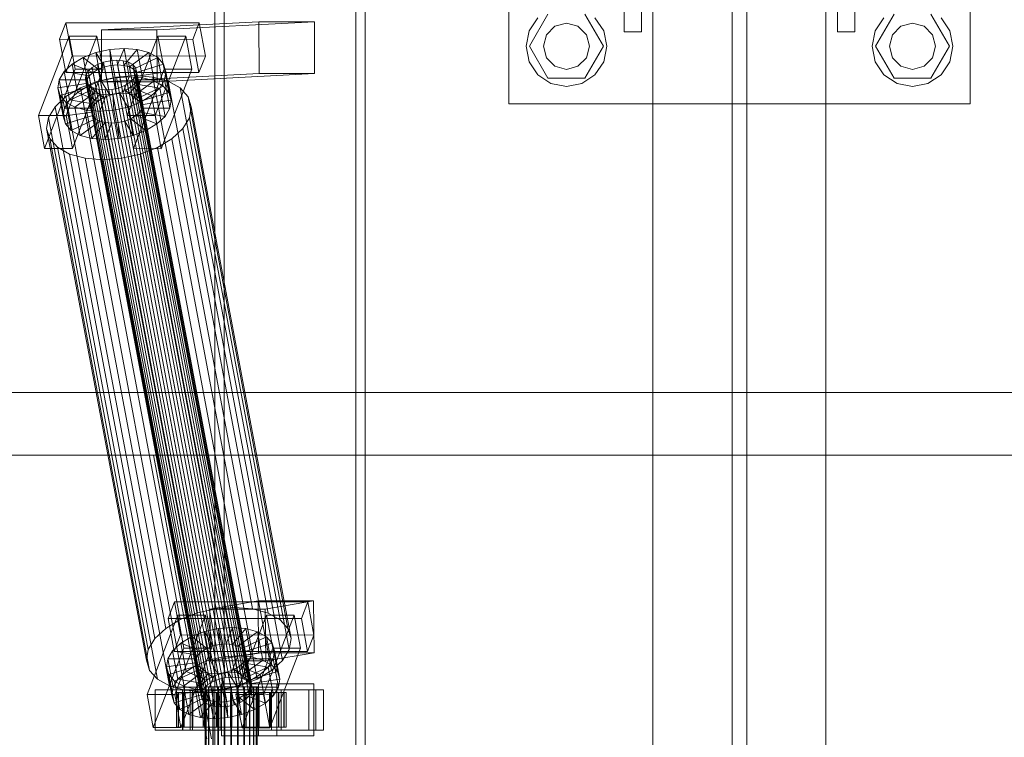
# Model space of a CAD drawing. Header units: millimetres. Extents: x -1970 to 61924, y -58230 to 6847.
# Tile 384 of 656: x 6576 to 6918, y -17870 to -17621. Entities that reach past the tile are written whole.
import ezdxf

# ---------------------------------------------------------------- set-up
doc = ezdxf.new("R2010")
doc.units = ezdxf.units.MM
doc.layers.add('superior_C01', color=7, linetype='Continuous', lineweight=0)

msp = doc.modelspace()

# ---------------------------------------------------------------- linework, layer by layer
at = {"layer": 'superior_C01'}
for p, q in [((6745.877, -17650), (6745.877, -17490)), ((6905.877, -17490), (6905.877, -17650)), ((6785.877, -17570), (6785.877, -17625)), ((6791.877, -17570), (6791.877, -17625)), ((6795.877, -17570), (6795.877, -18430)), ((6823.377, -17570), (6823.377, -18430)), ((6828.377, -18430), (6828.377, -17570)), ((6855.877, -18430), (6855.877, -17570)), ((6859.877, -17570), (6859.877, -17625)), ((6865.877, -17570), (6865.877, -17625)), ((6643.944, -17575), (6643.944, -18425)), ((6647.179, -18425), (6647.179, -17575)), ((6692.863, -18425), (6692.863, -17575)), ((6696.098, -17575), (6696.098, -18425)), ((6752.943, -17624.642), (6755.977, -17620.101)), ((6753.077, -17630), (6759.477, -17618.915)), ((6772.277, -17618.915), (6778.677, -17630)), ((6775.776, -17620.101), (6778.811, -17624.642)), ((6872.943, -17624.642), (6875.977, -17620.101)), ((6873.077, -17630), (6879.477, -17618.915)), ((6892.277, -17618.915), (6898.677, -17630)), ((6895.776, -17620.101), (6898.811, -17624.642)), ((6592.294, -17621.857), (6590.079, -17627.592)), ((6594.446, -17633.325), (6592.294, -17621.857)), ((6592.294, -17621.857), (6638.516, -17621.914)), ((6659.233, -17621.488), (6604.602, -17624.356)), ((6623.861, -17624.356), (6604.602, -17624.356)), ((6604.602, -17624.356), (6604.671, -17642.354)), ((6623.861, -17624.356), (6678.493, -17621.488)), ((6623.93, -17642.354), (6623.861, -17624.356)), ((6636.301, -17627.65), (6638.516, -17621.914)), ((6638.516, -17621.914), (6640.668, -17633.382)), ((6659.302, -17639.486), (6659.233, -17621.488)), ((6659.233, -17621.488), (6678.493, -17621.488)), ((6678.493, -17621.488), (6678.561, -17639.486)), ((6758.949, -17626), (6761.877, -17623.072)), ((6761.877, -17623.072), (6765.877, -17622)), ((6765.877, -17622), (6769.877, -17623.072)), ((6769.877, -17623.072), (6772.805, -17626)), ((6878.949, -17626), (6881.877, -17623.072)), ((6881.877, -17623.072), (6885.877, -17622)), ((6885.877, -17622), (6889.877, -17623.072)), ((6889.877, -17623.072), (6892.805, -17626)), ((6593.411, -17626.449), (6582.778, -17653.98)), ((6636.301, -17627.65), (6590.079, -17627.592)), ((6590.079, -17627.592), (6592.231, -17639.061)), ((6592.408, -17653.992), (6603.04, -17626.461)), ((6595.563, -17637.917), (6593.411, -17626.449)), ((6593.411, -17626.449), (6603.04, -17626.461)), ((6603.04, -17626.461), (6605.192, -17637.929)), ((6624.226, -17626.487), (6613.593, -17654.019)), ((6623.223, -17654.031), (6633.855, -17626.499)), ((6626.378, -17637.955), (6624.226, -17626.487)), ((6624.226, -17626.487), (6633.855, -17626.499)), ((6633.855, -17626.499), (6636.007, -17637.967)), ((6638.453, -17639.118), (6636.301, -17627.65)), ((6751.877, -17630), (6752.943, -17624.642)), ((6757.877, -17630), (6758.949, -17626)), ((6772.805, -17626), (6773.877, -17630)), ((6778.811, -17624.642), (6779.877, -17630)), ((6785.877, -17625), (6791.877, -17625)), ((6859.877, -17625), (6865.877, -17625)), ((6871.877, -17630), (6872.943, -17624.642)), ((6877.877, -17630), (6878.949, -17626)), ((6892.805, -17626), (6893.877, -17630)), ((6898.811, -17624.642), (6899.877, -17630)), ((6602.746, -17632.183), (6607.579, -17631.1)), ((6607.579, -17631.1), (6612.458, -17630.735)), ((6607.579, -17631.1), (6607.931, -17636.643)), ((6609.423, -17640.93), (6607.579, -17631.1)), ((6612.458, -17630.735), (6610.243, -17636.47)), ((6617.05, -17631.112), (6612.418, -17636.649)), ((6614.302, -17640.564), (6612.458, -17630.735)), ((6612.458, -17630.735), (6617.05, -17631.112)), ((6618.894, -17640.942), (6617.05, -17631.112)), ((6617.05, -17631.112), (6621.042, -17632.206)), ((6752.943, -17635.358), (6751.877, -17630)), ((6759.477, -17641.085), (6753.077, -17630)), ((6758.949, -17634), (6757.877, -17630)), ((6778.677, -17630), (6772.277, -17641.085)), ((6773.877, -17630), (6772.805, -17634)), ((6779.877, -17630), (6778.811, -17635.358)), ((6872.943, -17635.358), (6871.877, -17630)), ((6879.477, -17641.085), (6873.077, -17630)), ((6878.949, -17634), (6877.877, -17630)), ((6898.677, -17630), (6892.277, -17641.085)), ((6893.877, -17630), (6892.805, -17634)), ((6899.877, -17630), (6898.811, -17635.358)), ((6592.231, -17639.061), (6594.446, -17633.325)), ((6640.668, -17633.382), (6594.446, -17633.325)), ((6594.508, -17636.164), (6598.287, -17633.91)), ((6598.287, -17633.91), (6602.746, -17632.183)), ((6598.287, -17633.91), (6603.53, -17637.975)), ((6600.132, -17643.74), (6598.287, -17633.91)), ((6602.746, -17632.183), (6605.642, -17637.157)), ((6604.59, -17642.013), (6602.746, -17632.183)), ((6621.042, -17632.206), (6614.309, -17637.167)), ((6624.162, -17633.943), (6615.787, -17637.99)), ((6622.886, -17642.036), (6621.042, -17632.206)), ((6621.042, -17632.206), (6624.162, -17633.943)), ((6626.007, -17643.772), (6624.162, -17633.943)), ((6624.162, -17633.943), (6626.198, -17636.203)), ((6640.668, -17633.382), (6638.453, -17639.118)), ((6761.877, -17636.928), (6758.949, -17634)), ((6772.805, -17634), (6769.877, -17636.928)), ((6881.877, -17636.928), (6878.949, -17634)), ((6892.805, -17634), (6889.877, -17636.928)), ((6584.93, -17665.449), (6595.563, -17637.917)), ((6591.665, -17638.79), (6594.508, -17636.164)), ((6594.508, -17636.164), (6601.74, -17639.042)), ((6596.353, -17645.994), (6594.508, -17636.164)), ((6605.192, -17637.929), (6594.559, -17665.461)), ((6605.192, -17637.929), (6595.563, -17637.917)), ((6600.086, -17638.648), (6601.433, -17637.404)), ((6601.433, -17637.404), (6603.223, -17636.336)), ((6641.549, -17851.202), (6601.433, -17637.404)), ((6603.53, -17637.975), (6601.74, -17639.042)), ((6603.223, -17636.336), (6605.335, -17635.518)), ((6643.339, -17850.135), (6603.223, -17636.336)), ((6605.642, -17637.157), (6603.53, -17637.975)), ((6603.53, -17637.975), (6605.375, -17647.804)), ((6605.335, -17635.518), (6607.624, -17635.005)), ((6645.451, -17849.317), (6605.335, -17635.518)), ((6607.931, -17636.643), (6605.642, -17637.157)), ((6605.642, -17637.157), (6607.486, -17646.986)), ((6607.624, -17635.005), (6609.935, -17634.832)), ((6647.74, -17848.804), (6607.624, -17635.005)), ((6610.243, -17636.47), (6607.931, -17636.643)), ((6607.931, -17636.643), (6609.776, -17646.473)), ((6609.935, -17634.832), (6612.11, -17635.011)), ((6650.051, -17848.631), (6609.935, -17634.832)), ((6610.243, -17636.47), (6612.087, -17646.3)), ((6612.418, -17636.649), (6610.243, -17636.47)), ((6612.11, -17635.011), (6614.001, -17635.529)), ((6652.227, -17848.809), (6612.11, -17635.011)), ((6612.418, -17636.649), (6614.262, -17646.479)), ((6614.309, -17637.167), (6612.418, -17636.649)), ((6614.001, -17635.529), (6615.479, -17636.352)), ((6654.118, -17849.328), (6614.001, -17635.529)), ((6614.309, -17637.167), (6616.153, -17646.997)), ((6615.787, -17637.99), (6614.309, -17637.167)), ((6615.479, -17636.352), (6616.444, -17637.422)), ((6655.596, -17850.15), (6615.479, -17636.352)), ((6615.745, -17665.487), (6626.378, -17637.955)), ((6615.787, -17637.99), (6617.631, -17647.82)), ((6616.751, -17639.061), (6615.787, -17637.99)), ((6616.444, -17637.422), (6616.829, -17638.668)), ((6656.56, -17851.221), (6616.444, -17637.422)), ((6626.198, -17636.203), (6616.751, -17639.061)), ((6636.007, -17637.967), (6625.374, -17665.499)), ((6628.043, -17646.033), (6626.198, -17636.203)), ((6626.198, -17636.203), (6627.011, -17638.834)), ((6636.007, -17637.967), (6626.378, -17637.955)), ((6755.977, -17639.899), (6752.943, -17635.358)), ((6765.877, -17638), (6761.877, -17636.928)), ((6769.877, -17636.928), (6765.877, -17638)), ((6778.811, -17635.358), (6775.776, -17639.899)), ((6875.977, -17639.899), (6872.943, -17635.358)), ((6885.877, -17638), (6881.877, -17636.928)), ((6889.877, -17636.928), (6885.877, -17638)), ((6898.811, -17635.358), (6895.776, -17639.899)), ((6589.952, -17641.61), (6591.665, -17638.79)), ((6591.665, -17638.79), (6600.393, -17640.286)), ((6593.51, -17648.62), (6591.665, -17638.79)), ((6592.231, -17639.061), (6638.453, -17639.118)), ((6599.054, -17641.32), (6599.275, -17639.983)), ((6599.439, -17642.566), (6599.054, -17641.32)), ((6639.17, -17855.119), (6599.054, -17641.32)), ((6599.275, -17639.983), (6600.086, -17638.648)), ((6639.391, -17853.782), (6599.275, -17639.983)), ((6600.393, -17640.286), (6599.582, -17641.622)), ((6640.202, -17852.446), (6600.086, -17638.648)), ((6601.74, -17639.042), (6600.393, -17640.286)), ((6600.393, -17640.286), (6602.238, -17650.116)), ((6601.74, -17639.042), (6603.585, -17648.872)), ((6603.351, -17642.107), (6609.812, -17640.659)), ((6609.423, -17640.93), (6604.59, -17642.013)), ((6659.302, -17639.486), (6604.671, -17642.354)), ((6614.302, -17640.564), (6609.423, -17640.93)), ((6609.776, -17646.473), (6609.423, -17640.93)), ((6609.812, -17640.659), (6616.335, -17640.17)), ((6644.395, -17824.968), (6609.812, -17640.659)), ((6612.087, -17646.3), (6614.302, -17640.564)), ((6614.262, -17646.479), (6618.894, -17640.942)), ((6618.894, -17640.942), (6614.302, -17640.564)), ((6615.797, -17641.341), (6614.45, -17642.585)), ((6616.608, -17640.005), (6615.797, -17641.341)), ((6655.913, -17855.139), (6615.797, -17641.341)), ((6616.335, -17640.17), (6622.473, -17640.674)), ((6650.918, -17824.479), (6616.335, -17640.17)), ((6616.829, -17638.668), (6616.608, -17640.005)), ((6616.608, -17640.005), (6656.725, -17853.804)), ((6616.751, -17639.061), (6618.596, -17648.891)), ((6617.136, -17640.307), (6616.751, -17639.061)), ((6656.945, -17852.467), (6616.829, -17638.668)), ((6616.916, -17641.643), (6617.136, -17640.307)), ((6627.011, -17638.834), (6617.136, -17640.307)), ((6617.136, -17640.307), (6618.981, -17650.137)), ((6622.886, -17642.036), (6618.894, -17640.942)), ((6622.473, -17640.674), (6627.81, -17642.137)), ((6657.057, -17824.984), (6622.473, -17640.674)), ((6678.561, -17639.486), (6623.93, -17642.354)), ((6627.011, -17638.834), (6626.545, -17641.655)), ((6628.856, -17648.664), (6627.011, -17638.834)), ((6678.561, -17639.486), (6659.302, -17639.486)), ((6760.519, -17642.934), (6755.977, -17639.899)), ((6772.277, -17641.085), (6759.477, -17641.085)), ((6775.776, -17639.899), (6771.234, -17642.934)), ((6880.519, -17642.934), (6875.977, -17639.899)), ((6892.277, -17641.085), (6879.477, -17641.085)), ((6895.776, -17639.899), (6891.234, -17642.934)), ((6589.487, -17644.431), (6589.952, -17641.61)), ((6589.487, -17644.431), (6599.361, -17642.958)), ((6590.299, -17647.062), (6589.487, -17644.431)), ((6591.331, -17654.261), (6589.487, -17644.431)), ((6589.952, -17641.61), (6599.582, -17641.622)), ((6591.797, -17651.44), (6589.952, -17641.61)), ((6590.299, -17647.062), (6599.746, -17644.204)), ((6592.339, -17647.428), (6597.391, -17644.416)), ((6600.132, -17643.74), (6596.353, -17645.994)), ((6597.391, -17644.416), (6603.351, -17642.107)), ((6631.974, -17828.725), (6597.391, -17644.416)), ((6599.582, -17641.622), (6599.361, -17642.958)), ((6599.361, -17642.958), (6599.746, -17644.204)), ((6599.361, -17642.958), (6601.206, -17652.788)), ((6600.403, -17643.637), (6599.439, -17642.566)), ((6639.555, -17856.365), (6599.439, -17642.566)), ((6599.582, -17641.622), (6601.427, -17651.452)), ((6599.746, -17644.204), (6600.711, -17645.275)), ((6599.746, -17644.204), (6601.591, -17654.034)), ((6604.59, -17642.013), (6600.132, -17643.74)), ((6605.375, -17647.804), (6600.132, -17643.74)), ((6601.882, -17644.459), (6600.403, -17643.637)), ((6640.52, -17857.435), (6600.403, -17643.637)), ((6603.773, -17644.978), (6601.882, -17644.459)), ((6641.998, -17858.258), (6601.882, -17644.459)), ((6637.934, -17826.416), (6603.351, -17642.107)), ((6607.486, -17646.986), (6604.59, -17642.013)), ((6604.671, -17642.354), (6623.93, -17642.354)), ((6610.548, -17644.47), (6608.259, -17644.983)), ((6612.66, -17643.652), (6610.548, -17644.47)), ((6650.665, -17858.269), (6610.548, -17644.47)), ((6614.45, -17642.585), (6612.66, -17643.652)), ((6652.776, -17857.451), (6612.66, -17643.652)), ((6612.967, -17645.29), (6614.758, -17644.223)), ((6654.567, -17856.383), (6614.45, -17642.585)), ((6614.758, -17644.223), (6616.104, -17642.979)), ((6621.99, -17647.101), (6614.758, -17644.223)), ((6614.758, -17644.223), (6616.602, -17654.053)), ((6616.104, -17642.979), (6616.916, -17641.643)), ((6624.832, -17644.475), (6616.104, -17642.979)), ((6616.104, -17642.979), (6617.949, -17652.809)), ((6616.153, -17646.997), (6622.886, -17642.036)), ((6616.916, -17641.643), (6626.545, -17641.655)), ((6618.76, -17651.473), (6616.916, -17641.643)), ((6617.631, -17647.82), (6626.007, -17643.772)), ((6624.832, -17644.475), (6621.99, -17647.101)), ((6626.007, -17643.772), (6622.886, -17642.036)), ((6626.545, -17641.655), (6624.832, -17644.475)), ((6626.677, -17654.305), (6624.832, -17644.475)), ((6628.043, -17646.033), (6626.007, -17643.772)), ((6626.545, -17641.655), (6628.39, -17651.485)), ((6627.81, -17642.137), (6631.982, -17644.459)), ((6662.394, -17826.446), (6627.81, -17642.137)), ((6631.982, -17644.459), (6634.704, -17647.481)), ((6666.565, -17828.768), (6631.982, -17644.459)), ((6765.877, -17644), (6760.519, -17642.934)), ((6771.234, -17642.934), (6765.877, -17644)), ((6885.877, -17644), (6880.519, -17642.934)), ((6891.234, -17642.934), (6885.877, -17644)), ((6588.538, -17650.939), (6592.339, -17647.428)), ((6592.335, -17649.322), (6590.299, -17647.062)), ((6592.144, -17656.892), (6590.299, -17647.062)), ((6592.335, -17649.322), (6600.711, -17645.275)), ((6626.922, -17831.737), (6592.339, -17647.428)), ((6596.353, -17645.994), (6593.51, -17648.62)), ((6595.456, -17651.059), (6602.189, -17646.098)), ((6603.585, -17648.872), (6596.353, -17645.994)), ((6599.448, -17652.153), (6604.08, -17646.616)), ((6600.711, -17645.275), (6602.189, -17646.098)), ((6600.711, -17645.275), (6602.555, -17655.105)), ((6602.189, -17646.098), (6604.08, -17646.616)), ((6602.189, -17646.098), (6604.033, -17655.927)), ((6603.585, -17648.872), (6605.375, -17647.804)), ((6605.948, -17645.156), (6603.773, -17644.978)), ((6643.889, -17858.776), (6603.773, -17644.978)), ((6604.04, -17652.53), (6606.255, -17646.795)), ((6604.08, -17646.616), (6606.255, -17646.795)), ((6604.08, -17646.616), (6605.924, -17656.446)), ((6605.375, -17647.804), (6607.486, -17646.986)), ((6608.259, -17644.983), (6605.948, -17645.156)), ((6646.064, -17858.955), (6605.948, -17645.156)), ((6606.255, -17646.795), (6608.566, -17646.622)), ((6606.255, -17646.795), (6608.1, -17656.624)), ((6607.486, -17646.986), (6609.776, -17646.473)), ((6648.375, -17858.782), (6608.259, -17644.983)), ((6608.566, -17646.622), (6610.856, -17646.108)), ((6608.919, -17652.165), (6608.566, -17646.622)), ((6608.566, -17646.622), (6610.411, -17656.451)), ((6609.776, -17646.473), (6612.087, -17646.3)), ((6610.856, -17646.108), (6612.967, -17645.29)), ((6613.752, -17651.082), (6610.856, -17646.108)), ((6610.856, -17646.108), (6612.7, -17655.938)), ((6612.087, -17646.3), (6614.262, -17646.479)), ((6618.21, -17649.355), (6612.967, -17645.29)), ((6612.967, -17645.29), (6614.812, -17655.12)), ((6614.262, -17646.479), (6616.153, -17646.997)), ((6616.153, -17646.997), (6617.631, -17647.82)), ((6617.631, -17647.82), (6618.596, -17648.891)), ((6621.99, -17647.101), (6618.21, -17649.355)), ((6618.596, -17648.891), (6628.043, -17646.033)), ((6623.834, -17656.931), (6621.99, -17647.101)), ((6628.856, -17648.664), (6628.043, -17646.033)), ((6634.704, -17647.481), (6635.79, -17650.998)), ((6669.287, -17831.79), (6634.704, -17647.481)), ((6586.249, -17654.709), (6588.538, -17650.939)), ((6623.121, -17835.248), (6588.538, -17650.939)), ((6591.797, -17651.44), (6591.331, -17654.261)), ((6593.51, -17648.62), (6591.797, -17651.44)), ((6601.427, -17651.452), (6591.797, -17651.44)), ((6595.456, -17651.059), (6592.335, -17649.322)), ((6594.18, -17659.152), (6592.335, -17649.322)), ((6602.238, -17650.116), (6593.51, -17648.62)), ((6599.448, -17652.153), (6595.456, -17651.059)), ((6597.3, -17660.889), (6595.456, -17651.059)), ((6601.206, -17652.788), (6601.427, -17651.452)), ((6601.427, -17651.452), (6602.238, -17650.116)), ((6602.238, -17650.116), (6603.585, -17648.872)), ((6613.752, -17651.082), (6608.919, -17652.165)), ((6618.21, -17649.355), (6613.752, -17651.082)), ((6615.597, -17660.912), (6613.752, -17651.082)), ((6618.76, -17651.473), (6617.949, -17652.809)), ((6620.055, -17659.184), (6618.21, -17649.355)), ((6618.596, -17648.891), (6618.981, -17650.137)), ((6618.981, -17650.137), (6618.76, -17651.473)), ((6628.39, -17651.485), (6618.76, -17651.473)), ((6618.981, -17650.137), (6628.856, -17648.664)), ((6626.677, -17654.305), (6628.39, -17651.485)), ((6628.39, -17651.485), (6628.856, -17648.664)), ((6635.79, -17650.998), (6635.167, -17654.769)), ((6670.373, -17835.307), (6635.79, -17650.998)), ((6905.877, -17650), (6745.877, -17650)), ((6592.408, -17653.992), (6582.778, -17653.98)), ((6582.778, -17653.98), (6584.93, -17665.449)), ((6585.626, -17658.48), (6586.249, -17654.709)), ((6620.832, -17839.018), (6586.249, -17654.709)), ((6601.206, -17652.788), (6591.331, -17654.261)), ((6591.331, -17654.261), (6592.144, -17656.892)), ((6601.591, -17654.034), (6592.144, -17656.892)), ((6594.559, -17665.461), (6592.408, -17653.992)), ((6602.555, -17655.105), (6594.18, -17659.152)), ((6604.04, -17652.53), (6599.448, -17652.153)), ((6601.292, -17661.983), (6599.448, -17652.153)), ((6601.591, -17654.034), (6601.206, -17652.788)), ((6602.555, -17655.105), (6601.591, -17654.034)), ((6604.033, -17655.927), (6602.555, -17655.105)), ((6608.919, -17652.165), (6604.04, -17652.53)), ((6605.884, -17662.36), (6604.04, -17652.53)), ((6610.763, -17661.995), (6608.919, -17652.165)), ((6614.812, -17655.12), (6612.7, -17655.938)), ((6623.223, -17654.031), (6613.593, -17654.019)), ((6613.593, -17654.019), (6615.745, -17665.487)), ((6616.602, -17654.053), (6614.812, -17655.12)), ((6614.812, -17655.12), (6620.055, -17659.184)), ((6617.949, -17652.809), (6616.602, -17654.053)), ((6616.602, -17654.053), (6623.834, -17656.931)), ((6617.949, -17652.809), (6626.677, -17654.305)), ((6625.374, -17665.499), (6623.223, -17654.031)), ((6623.834, -17656.931), (6626.677, -17654.305)), ((6635.167, -17654.769), (6632.878, -17658.539)), ((6635.167, -17654.769), (6669.751, -17839.078)), ((6586.712, -17661.997), (6585.626, -17658.48)), ((6620.209, -17842.789), (6585.626, -17658.48)), ((6592.144, -17656.892), (6594.18, -17659.152)), ((6604.033, -17655.927), (6597.3, -17660.889)), ((6605.924, -17656.446), (6601.292, -17661.983)), ((6605.924, -17656.446), (6604.033, -17655.927)), ((6608.1, -17656.624), (6605.884, -17662.36)), ((6608.1, -17656.624), (6605.924, -17656.446)), ((6610.411, -17656.451), (6608.1, -17656.624)), ((6612.7, -17655.938), (6610.411, -17656.451)), ((6610.411, -17656.451), (6610.763, -17661.995)), ((6612.7, -17655.938), (6615.597, -17660.912)), ((6620.055, -17659.184), (6623.834, -17656.931)), ((6632.878, -17658.539), (6629.077, -17662.05)), ((6667.461, -17842.848), (6632.878, -17658.539)), ((6594.18, -17659.152), (6597.3, -17660.889)), ((6597.3, -17660.889), (6601.292, -17661.983)), ((6601.292, -17661.983), (6605.884, -17662.36)), ((6610.763, -17661.995), (6615.597, -17660.912)), ((6615.597, -17660.912), (6620.055, -17659.184)), ((6589.434, -17665.019), (6586.712, -17661.997)), ((6621.295, -17846.306), (6586.712, -17661.997)), ((6593.606, -17667.341), (6589.434, -17665.019)), ((6624.017, -17849.328), (6589.434, -17665.019)), ((6605.884, -17662.36), (6610.763, -17661.995)), ((6624.025, -17665.062), (6618.065, -17667.371)), ((6629.077, -17662.05), (6624.025, -17665.062)), ((6658.608, -17849.371), (6624.025, -17665.062)), ((6663.66, -17846.359), (6629.077, -17662.05)), ((6584.93, -17665.449), (6594.559, -17665.461)), ((6598.943, -17668.803), (6593.606, -17667.341)), ((6628.189, -17851.65), (6593.606, -17667.341)), ((6605.082, -17669.308), (6598.943, -17668.803)), ((6633.526, -17853.113), (6598.943, -17668.803)), ((6618.065, -17667.371), (6611.604, -17668.819)), ((6615.745, -17665.487), (6625.374, -17665.499)), ((6652.648, -17851.68), (6618.065, -17667.371)), ((6611.604, -17668.819), (6605.082, -17669.308)), ((6639.665, -17853.617), (6605.082, -17669.308)), ((6646.187, -17853.128), (6611.604, -17668.819)), ((1103.221, -17750), (10242.208, -17750)), ((10243.564, -17750), (1104.577, -17750)), ((5678.578, -17771.702), (6622.738, -17771.702)), ((6624.345, -17771.702), (5680.186, -17771.702)), ((6622.738, -17771.702), (6641.182, -17870)), ((6622.738, -17771.702), (6624.345, -17771.702)), ((6622.738, -17771.702), (7566.897, -17771.702)), ((6642.79, -17870), (6624.345, -17771.702)), ((7568.505, -17771.702), (6624.345, -17771.702)), ((6658.925, -17822.189), (6642.182, -17825.057)), ((6659.149, -17840.17), (6658.925, -17822.189)), ((6658.925, -17822.189), (6678.184, -17822.189)), ((6661.441, -17825.057), (6678.184, -17822.189)), ((6678.184, -17822.189), (6678.408, -17840.17)), ((6629.951, -17822.549), (6627.736, -17828.285)), ((6632.103, -17834.017), (6629.951, -17822.549)), ((6629.951, -17822.549), (6676.174, -17822.606)), ((6644.395, -17824.968), (6637.934, -17826.416)), ((6661.441, -17825.057), (6642.182, -17825.057)), ((6642.182, -17825.057), (6642.406, -17843.038)), ((6650.918, -17824.479), (6644.395, -17824.968)), ((6657.057, -17824.984), (6650.918, -17824.479)), ((6662.394, -17826.446), (6657.057, -17824.984)), ((6661.665, -17843.038), (6661.441, -17825.057)), ((6673.958, -17828.342), (6676.174, -17822.606)), ((6676.174, -17822.606), (6678.325, -17834.074)), ((6631.068, -17827.141), (6620.435, -17854.673)), ((6631.974, -17828.725), (6626.922, -17831.737)), ((6673.958, -17828.342), (6627.736, -17828.285)), ((6627.736, -17828.285), (6629.888, -17839.753)), ((6630.065, -17854.685), (6640.698, -17827.153)), ((6633.22, -17838.609), (6631.068, -17827.141)), ((6631.068, -17827.141), (6640.698, -17827.153)), ((6637.934, -17826.416), (6631.974, -17828.725)), ((6640.698, -17827.153), (6642.849, -17838.621)), ((6661.883, -17827.179), (6651.25, -17854.711)), ((6660.88, -17854.723), (6671.513, -17827.191)), ((6664.035, -17838.647), (6661.883, -17827.179)), ((6661.883, -17827.179), (6671.513, -17827.191)), ((6666.565, -17828.768), (6662.394, -17826.446)), ((6669.287, -17831.79), (6666.565, -17828.768)), ((6671.513, -17827.191), (6673.664, -17838.659)), ((6676.11, -17839.81), (6673.958, -17828.342)), ((6626.922, -17831.737), (6623.121, -17835.248)), ((6640.403, -17832.875), (6645.236, -17831.792)), ((6645.236, -17831.792), (6650.115, -17831.427)), ((6645.236, -17831.792), (6645.589, -17837.336)), ((6647.08, -17841.622), (6645.236, -17831.792)), ((6650.115, -17831.427), (6647.9, -17837.163)), ((6654.707, -17831.804), (6650.075, -17837.341)), ((6651.959, -17841.257), (6650.115, -17831.427)), ((6650.115, -17831.427), (6654.707, -17831.804)), ((6656.551, -17841.634), (6654.707, -17831.804)), ((6654.707, -17831.804), (6658.699, -17832.898)), ((6670.373, -17835.307), (6669.287, -17831.79)), ((6623.121, -17835.248), (6620.832, -17839.018)), ((6629.888, -17839.753), (6632.103, -17834.017)), ((6678.325, -17834.074), (6632.103, -17834.017)), ((6632.165, -17836.856), (6635.945, -17834.603)), ((6635.945, -17834.603), (6640.403, -17832.875)), ((6635.945, -17834.603), (6641.187, -17838.667)), ((6637.789, -17844.433), (6635.945, -17834.603)), ((6640.403, -17832.875), (6643.299, -17837.849)), ((6642.247, -17842.705), (6640.403, -17832.875)), ((6658.699, -17832.898), (6651.966, -17837.86)), ((6661.82, -17834.635), (6653.444, -17838.682)), ((6660.544, -17842.728), (6658.699, -17832.898)), ((6658.699, -17832.898), (6661.82, -17834.635)), ((6663.664, -17844.465), (6661.82, -17834.635)), ((6661.82, -17834.635), (6663.856, -17836.895)), ((6669.751, -17839.078), (6670.373, -17835.307)), ((6678.325, -17834.074), (6676.11, -17839.81)), ((6620.832, -17839.018), (6620.209, -17842.789)), ((6622.587, -17866.141), (6633.22, -17838.609)), ((6627.61, -17842.302), (6629.322, -17839.482)), ((6629.322, -17839.482), (6632.165, -17836.856)), ((6629.322, -17839.482), (6638.051, -17840.978)), ((6631.167, -17849.312), (6629.322, -17839.482)), ((6632.165, -17836.856), (6639.397, -17839.734)), ((6634.01, -17846.686), (6632.165, -17836.856)), ((6642.849, -17838.621), (6632.217, -17866.153)), ((6642.849, -17838.621), (6633.22, -17838.609)), ((6641.187, -17838.667), (6639.397, -17839.734)), ((6643.299, -17837.849), (6641.187, -17838.667)), ((6641.187, -17838.667), (6643.032, -17848.497)), ((6645.589, -17837.336), (6643.299, -17837.849)), ((6643.299, -17837.849), (6645.144, -17847.679)), ((6647.9, -17837.163), (6645.589, -17837.336)), ((6645.589, -17837.336), (6647.433, -17847.165)), ((6647.9, -17837.163), (6649.744, -17846.992)), ((6650.075, -17837.341), (6647.9, -17837.163)), ((6650.075, -17837.341), (6651.919, -17847.171)), ((6651.966, -17837.86), (6650.075, -17837.341)), ((6651.966, -17837.86), (6653.81, -17847.689)), ((6653.444, -17838.682), (6651.966, -17837.86)), ((6653.402, -17866.179), (6664.035, -17838.647)), ((6653.444, -17838.682), (6655.288, -17848.512)), ((6654.408, -17839.753), (6653.444, -17838.682)), ((6663.856, -17836.895), (6654.408, -17839.753)), ((6664.668, -17839.526), (6654.793, -17840.999)), ((6673.664, -17838.659), (6663.032, -17866.191)), ((6665.7, -17846.725), (6663.856, -17836.895)), ((6663.856, -17836.895), (6664.668, -17839.526)), ((6673.664, -17838.659), (6664.035, -17838.647)), ((6664.668, -17839.526), (6664.202, -17842.347)), ((6666.513, -17849.356), (6664.668, -17839.526)), ((6667.461, -17842.848), (6669.751, -17839.078)), ((6620.209, -17842.789), (6621.295, -17846.306)), ((6627.144, -17845.123), (6627.61, -17842.302)), ((6627.61, -17842.302), (6637.239, -17842.314)), ((6629.454, -17852.132), (6627.61, -17842.302)), ((6629.888, -17839.753), (6676.11, -17839.81)), ((6637.239, -17842.314), (6637.019, -17843.65)), ((6638.051, -17840.978), (6637.239, -17842.314)), ((6637.239, -17842.314), (6639.084, -17852.144)), ((6642.247, -17842.705), (6637.789, -17844.433)), ((6639.397, -17839.734), (6638.051, -17840.978)), ((6638.051, -17840.978), (6639.895, -17850.808)), ((6639.397, -17839.734), (6641.242, -17849.564)), ((6647.08, -17841.622), (6642.247, -17842.705)), ((6645.144, -17847.679), (6642.247, -17842.705)), ((6659.149, -17840.17), (6642.406, -17843.038)), ((6651.959, -17841.257), (6647.08, -17841.622)), ((6647.433, -17847.165), (6647.08, -17841.622)), ((6649.744, -17846.992), (6651.959, -17841.257)), ((6651.919, -17847.171), (6656.551, -17841.634)), ((6656.551, -17841.634), (6651.959, -17841.257)), ((6653.761, -17843.671), (6654.573, -17842.335)), ((6653.81, -17847.689), (6660.544, -17842.728)), ((6654.408, -17839.753), (6656.253, -17849.583)), ((6654.793, -17840.999), (6654.408, -17839.753)), ((6654.573, -17842.335), (6654.793, -17840.999)), ((6654.573, -17842.335), (6664.202, -17842.347)), ((6656.417, -17852.165), (6654.573, -17842.335)), ((6654.793, -17840.999), (6656.638, -17850.829)), ((6660.544, -17842.728), (6656.551, -17841.634)), ((6678.408, -17840.17), (6659.149, -17840.17)), ((6663.664, -17844.465), (6660.544, -17842.728)), ((6678.408, -17840.17), (6661.665, -17843.038)), ((6664.202, -17842.347), (6662.49, -17845.167)), ((6663.66, -17846.359), (6667.461, -17842.848)), ((6664.202, -17842.347), (6666.047, -17852.177)), ((6621.295, -17846.306), (6624.017, -17849.328)), ((6627.144, -17845.123), (6637.019, -17843.65)), ((6627.956, -17847.754), (6627.144, -17845.123)), ((6628.988, -17854.953), (6627.144, -17845.123)), ((6627.956, -17847.754), (6637.404, -17844.897)), ((6629.992, -17850.015), (6638.368, -17845.967)), ((6637.789, -17844.433), (6634.01, -17846.686)), ((6637.019, -17843.65), (6637.404, -17844.897)), ((6637.019, -17843.65), (6638.863, -17853.48)), ((6637.404, -17844.897), (6638.368, -17845.967)), ((6637.404, -17844.897), (6639.248, -17854.726)), ((6643.032, -17848.497), (6637.789, -17844.433)), ((6638.368, -17845.967), (6639.846, -17846.79)), ((6638.368, -17845.967), (6640.212, -17855.797)), ((6642.406, -17843.038), (6661.665, -17843.038)), ((6648.513, -17846.801), (6650.625, -17845.983)), ((6650.625, -17845.983), (6652.415, -17844.915)), ((6655.867, -17850.047), (6650.625, -17845.983)), ((6650.625, -17845.983), (6652.469, -17855.812)), ((6652.415, -17844.915), (6653.761, -17843.671)), ((6659.647, -17847.793), (6652.415, -17844.915)), ((6652.415, -17844.915), (6654.259, -17854.745)), ((6662.49, -17845.167), (6653.761, -17843.671)), ((6653.761, -17843.671), (6655.606, -17853.501)), ((6655.288, -17848.512), (6663.664, -17844.465)), ((6662.49, -17845.167), (6659.647, -17847.793)), ((6664.334, -17854.997), (6662.49, -17845.167)), ((6665.7, -17846.725), (6663.664, -17844.465)), ((6624.017, -17849.328), (6628.189, -17851.65)), ((6629.992, -17850.015), (6627.956, -17847.754)), ((6629.801, -17857.584), (6627.956, -17847.754)), ((6631.167, -17849.312), (6629.454, -17852.132)), ((6634.01, -17846.686), (6631.167, -17849.312)), ((6639.895, -17850.808), (6631.167, -17849.312)), ((6633.113, -17851.751), (6639.846, -17846.79)), ((6641.242, -17849.564), (6634.01, -17846.686)), ((6637.105, -17852.845), (6641.737, -17847.308)), ((6639.846, -17846.79), (6641.737, -17847.308)), ((6639.846, -17846.79), (6641.691, -17856.62)), ((6639.895, -17850.808), (6641.242, -17849.564)), ((6641.242, -17849.564), (6643.032, -17848.497)), ((6641.697, -17853.223), (6643.912, -17847.487)), ((6641.737, -17847.308), (6643.912, -17847.487)), ((6641.737, -17847.308), (6643.582, -17857.138)), ((6643.032, -17848.497), (6645.144, -17847.679)), ((6645.451, -17849.317), (6643.339, -17850.135)), ((6643.912, -17847.487), (6646.223, -17847.314)), ((6643.912, -17847.487), (6645.757, -17857.317)), ((6645.144, -17847.679), (6647.433, -17847.165)), ((6647.74, -17848.804), (6645.451, -17849.317)), ((6646.223, -17847.314), (6648.513, -17846.801)), ((6646.576, -17852.857), (6646.223, -17847.314)), ((6646.223, -17847.314), (6648.068, -17857.144)), ((6647.433, -17847.165), (6649.744, -17846.992)), ((6650.051, -17848.631), (6647.74, -17848.804)), ((6651.409, -17851.774), (6648.513, -17846.801)), ((6648.513, -17846.801), (6650.357, -17856.631)), ((6649.744, -17846.992), (6651.919, -17847.171)), ((6652.227, -17848.809), (6650.051, -17848.631)), ((6651.919, -17847.171), (6653.81, -17847.689)), ((6654.118, -17849.328), (6652.227, -17848.809)), ((6652.648, -17851.68), (6658.608, -17849.371)), ((6653.81, -17847.689), (6655.288, -17848.512)), ((6655.596, -17850.15), (6654.118, -17849.328)), ((6655.288, -17848.512), (6656.253, -17849.583)), ((6659.647, -17847.793), (6655.867, -17850.047)), ((6656.253, -17849.583), (6665.7, -17846.725)), ((6656.253, -17849.583), (6656.638, -17850.829)), ((6656.638, -17850.829), (6666.513, -17849.356)), ((6658.608, -17849.371), (6663.66, -17846.359)), ((6661.491, -17857.623), (6659.647, -17847.793)), ((6666.513, -17849.356), (6665.7, -17846.725)), ((6666.047, -17852.177), (6666.513, -17849.356)), ((6632.844, -17853), (6623.214, -17853)), ((6623.214, -17853), (6623.214, -17867)), ((6636.156, -17853), (6623.214, -17853)), ((6628.189, -17851.65), (6633.526, -17853.113)), ((6629.454, -17852.132), (6628.988, -17854.953)), ((6639.084, -17852.144), (6629.454, -17852.132)), ((6633.113, -17851.751), (6629.992, -17850.015)), ((6631.837, -17859.844), (6629.992, -17850.015)), ((6678.95, -17853), (6632.728, -17853)), ((6632.728, -17853), (6632.728, -17867)), ((6635.424, -17853), (6632.728, -17853)), ((6632.844, -17867), (6632.844, -17853)), ((6632.844, -17853), (6645.786, -17853)), ((6637.105, -17852.845), (6633.113, -17851.751)), ((6634.957, -17861.581), (6633.113, -17851.751)), ((6633.526, -17853.113), (6639.665, -17853.617)), ((6635.424, -17867), (6635.424, -17853)), ((6635.424, -17853), (6681.646, -17853)), ((6636.156, -17867), (6636.156, -17853)), ((6636.156, -17853), (6645.786, -17853)), ((6641.697, -17853.223), (6637.105, -17852.845)), ((6638.95, -17862.675), (6637.105, -17852.845)), ((6638.863, -17853.48), (6639.084, -17852.144)), ((6639.084, -17852.144), (6639.895, -17850.808)), ((6640.202, -17852.446), (6639.391, -17853.782)), ((6639.665, -17853.617), (6646.187, -17853.128)), ((6641.549, -17851.202), (6640.202, -17852.446)), ((6640.919, -17852), (6640.638, -17852)), ((6640.638, -17852), (6640.971, -17852)), ((6640.638, -18148), (6640.638, -17852)), ((6641.794, -17852), (6640.919, -17852)), ((6640.919, -18148), (6640.919, -17852)), ((6640.971, -17852), (6641.895, -17852)), ((6640.971, -18148), (6640.971, -17852)), ((6643.339, -17850.135), (6641.549, -17851.202)), ((6646.576, -17852.857), (6641.697, -17853.223)), ((6643.203, -17852), (6641.794, -17852)), ((6641.794, -18148), (6641.794, -17852)), ((6641.895, -17852), (6643.346, -17852)), ((6641.895, -18148), (6641.895, -17852)), ((6645.051, -17852), (6643.203, -17852)), ((6643.203, -18148), (6643.203, -17852)), ((6643.346, -17852), (6645.225, -17852)), ((6643.346, -18148), (6643.346, -17852)), ((6647.211, -17852), (6645.051, -17852)), ((6645.051, -18148), (6645.051, -17852)), ((6645.225, -17852), (6647.406, -17852)), ((6645.225, -18148), (6645.225, -17852)), ((6645.786, -17853), (6645.786, -17867)), ((6646.187, -17853.128), (6652.648, -17851.68)), ((6665.469, -17851), (6646.209, -17851)), ((6646.209, -17851), (6646.209, -17869)), ((6659.043, -17851), (6646.209, -17851)), ((6651.409, -17851.774), (6646.576, -17852.857)), ((6648.42, -17862.687), (6646.576, -17852.857)), ((6649.537, -17852), (6647.211, -17852)), ((6647.211, -18148), (6647.211, -17852)), ((6647.406, -17852), (6649.739, -17852)), ((6647.406, -18148), (6647.406, -17852)), ((6651.87, -17852), (6649.537, -17852)), ((6649.537, -18148), (6649.537, -17852)), ((6649.739, -17852), (6652.064, -17852)), ((6649.739, -18148), (6649.739, -17852)), ((6655.867, -17850.047), (6651.409, -17851.774)), ((6653.254, -17861.604), (6651.409, -17851.774)), ((6654.05, -17852), (6651.87, -17852)), ((6651.87, -18148), (6651.87, -17852)), ((6652.064, -17852), (6654.225, -17852)), ((6652.064, -18148), (6652.064, -17852)), ((6663.659, -17853), (6654.029, -17853)), ((6654.029, -17853), (6654.029, -17867)), ((6666.971, -17853), (6654.029, -17853)), ((6655.93, -17852), (6654.05, -17852)), ((6654.05, -18148), (6654.05, -17852)), ((6654.225, -17852), (6656.073, -17852)), ((6654.225, -18148), (6654.225, -17852)), ((6656.56, -17851.221), (6655.596, -17850.15)), ((6656.417, -17852.165), (6655.606, -17853.501)), ((6657.712, -17859.877), (6655.867, -17850.047)), ((6657.381, -17852), (6655.93, -17852)), ((6655.93, -18148), (6655.93, -17852)), ((6656.073, -17852), (6657.482, -17852)), ((6656.073, -18148), (6656.073, -17852)), ((6656.638, -17850.829), (6656.417, -17852.165)), ((6666.047, -17852.177), (6656.417, -17852.165)), ((6656.945, -17852.467), (6656.56, -17851.221)), ((6656.725, -17853.804), (6656.945, -17852.467)), ((6658.305, -17852), (6657.381, -17852)), ((6657.381, -18148), (6657.381, -17852)), ((6657.482, -17852), (6658.357, -17852)), ((6657.482, -18148), (6657.482, -17852)), ((6658.637, -17852), (6658.305, -17852)), ((6658.305, -17852), (6658.305, -18148)), ((6658.357, -17852), (6658.637, -17852)), ((6658.357, -18148), (6658.357, -17852)), ((6658.637, -18148), (6658.637, -17852)), ((6659.043, -17869), (6659.043, -17851)), ((6659.043, -17851), (6678.302, -17851)), ((6663.659, -17867), (6663.659, -17853)), ((6663.659, -17853), (6676.601, -17853)), ((6664.334, -17854.997), (6666.047, -17852.177)), ((6665.469, -17869), (6665.469, -17851)), ((6665.469, -17851), (6678.302, -17851)), ((6666.971, -17867), (6666.971, -17853)), ((6666.971, -17853), (6676.601, -17853)), ((6676.601, -17853), (6676.601, -17867)), ((6678.302, -17851), (6678.302, -17869)), ((6678.95, -17867), (6678.95, -17853)), ((6678.95, -17853), (6681.646, -17853)), ((6681.646, -17853), (6681.646, -17867)), ((6630.065, -17854.685), (6620.435, -17854.673)), ((6620.435, -17854.673), (6622.587, -17866.141)), ((6638.863, -17853.48), (6628.988, -17854.953)), ((6628.988, -17854.953), (6629.801, -17857.584)), ((6639.248, -17854.726), (6629.801, -17857.584)), ((6632.217, -17866.153), (6630.065, -17854.685)), ((6631.231, -17854), (6630.639, -17854)), ((6630.639, -17854), (6640.638, -17854)), ((6630.639, -17866), (6630.639, -17854)), ((6630.639, -17854), (6631.342, -17854)), ((6633.078, -17854), (6631.231, -17854)), ((6631.231, -17854), (6640.919, -17854)), ((6631.231, -17866), (6631.231, -17854)), ((6631.342, -17854), (6640.971, -17854)), ((6631.342, -17866), (6631.342, -17854)), ((6631.342, -17854), (6633.291, -17854)), ((6640.212, -17855.797), (6631.837, -17859.844)), ((6636.053, -17854), (6633.078, -17854)), ((6633.078, -17854), (6641.794, -17854)), ((6633.078, -17866), (6633.078, -17854)), ((6633.291, -17854), (6641.895, -17854)), ((6633.291, -17866), (6633.291, -17854)), ((6633.291, -17854), (6636.354, -17854)), ((6639.954, -17854), (6636.053, -17854)), ((6636.053, -17854), (6643.203, -17854)), ((6636.053, -17866), (6636.053, -17854)), ((6636.354, -17854), (6643.346, -17854)), ((6636.354, -17866), (6636.354, -17854)), ((6636.354, -17854), (6640.323, -17854)), ((6639.248, -17854.726), (6638.863, -17853.48)), ((6639.391, -17853.782), (6639.17, -17855.119)), ((6639.17, -17855.119), (6639.555, -17856.365)), ((6640.212, -17855.797), (6639.248, -17854.726)), ((6639.555, -17856.365), (6640.52, -17857.435)), ((6644.515, -17854), (6639.954, -17854)), ((6639.954, -17854), (6645.051, -17854)), ((6639.954, -17866), (6639.954, -17854)), ((6641.691, -17856.62), (6640.212, -17855.797)), ((6640.323, -17854), (6645.225, -17854)), ((6640.323, -17866), (6640.323, -17854)), ((6640.323, -17854), (6644.926, -17854)), ((6640.638, -17854), (6640.919, -17854)), ((6640.638, -17854), (6640.638, -17866)), ((6640.971, -17854), (6640.638, -17854)), ((6640.919, -17854), (6641.794, -17854)), ((6640.919, -17854), (6640.919, -17866)), ((6640.971, -17854), (6640.971, -17866)), ((6641.895, -17854), (6640.971, -17854)), ((6643.542, -17863.052), (6641.697, -17853.223)), ((6641.794, -17854), (6643.203, -17854)), ((6641.794, -17854), (6641.794, -17866)), ((6641.895, -17854), (6641.895, -17866)), ((6643.346, -17854), (6641.895, -17854)), ((6643.203, -17854), (6645.051, -17854)), ((6643.203, -17854), (6643.203, -17866)), ((6643.346, -17854), (6643.346, -17866)), ((6645.225, -17854), (6643.346, -17854)), ((6649.425, -17854), (6644.515, -17854)), ((6644.515, -17854), (6647.211, -17854)), ((6644.515, -17866), (6644.515, -17854)), ((6644.926, -17854), (6647.406, -17854)), ((6644.926, -17866), (6644.926, -17854)), ((6644.926, -17854), (6649.851, -17854)), ((6645.051, -17854), (6647.211, -17854)), ((6645.051, -17854), (6645.051, -17866)), ((6645.225, -17854), (6645.225, -17866)), ((6647.406, -17854), (6645.225, -17854)), ((6647.211, -17854), (6649.537, -17854)), ((6647.211, -17854), (6647.211, -17866)), ((6647.406, -17854), (6647.406, -17866)), ((6649.739, -17854), (6647.406, -17854)), ((6654.35, -17854), (6649.425, -17854)), ((6649.425, -17854), (6649.537, -17854)), ((6649.425, -17866), (6649.425, -17854)), ((6649.537, -17854), (6651.87, -17854)), ((6649.537, -17854), (6649.537, -17866)), ((6649.851, -17854), (6649.739, -17854)), ((6649.739, -17854), (6649.739, -17866)), ((6652.064, -17854), (6649.739, -17854)), ((6649.851, -17866), (6649.851, -17854)), ((6649.851, -17854), (6654.761, -17854)), ((6652.469, -17855.812), (6650.357, -17856.631)), ((6660.88, -17854.723), (6651.25, -17854.711)), ((6651.25, -17854.711), (6653.402, -17866.179)), ((6654.35, -17854), (6651.87, -17854)), ((6651.87, -17854), (6654.05, -17854)), ((6651.87, -17854), (6651.87, -17866)), ((6654.761, -17854), (6652.064, -17854)), ((6652.064, -17854), (6652.064, -17866)), ((6654.225, -17854), (6652.064, -17854)), ((6654.259, -17854.745), (6652.469, -17855.812)), ((6652.469, -17855.812), (6657.712, -17859.877)), ((6652.776, -17857.451), (6654.567, -17856.383)), ((6658.953, -17854), (6654.05, -17854)), ((6654.05, -17854), (6655.93, -17854)), ((6654.05, -17854), (6654.05, -17866)), ((6659.322, -17854), (6654.225, -17854)), ((6654.225, -17854), (6654.225, -17866)), ((6656.073, -17854), (6654.225, -17854)), ((6655.606, -17853.501), (6654.259, -17854.745)), ((6654.259, -17854.745), (6661.491, -17857.623)), ((6658.953, -17854), (6654.35, -17854)), ((6654.35, -17866), (6654.35, -17854)), ((6654.567, -17856.383), (6655.913, -17855.139)), ((6654.761, -17866), (6654.761, -17854)), ((6654.761, -17854), (6659.322, -17854)), ((6655.606, -17853.501), (6664.334, -17854.997)), ((6655.913, -17855.139), (6656.725, -17853.804)), ((6662.922, -17854), (6655.93, -17854)), ((6655.93, -17854), (6657.381, -17854)), ((6655.93, -17854), (6655.93, -17866)), ((6663.223, -17854), (6656.073, -17854)), ((6656.073, -17854), (6656.073, -17866)), ((6657.482, -17854), (6656.073, -17854)), ((6665.985, -17854), (6657.381, -17854)), ((6657.381, -17854), (6658.305, -17854)), ((6657.381, -17854), (6657.381, -17866)), ((6666.198, -17854), (6657.482, -17854)), ((6657.482, -17854), (6657.482, -17866)), ((6658.357, -17854), (6657.482, -17854)), ((6658.305, -17854), (6667.934, -17854)), ((6658.305, -17866), (6658.305, -17854)), ((6658.305, -17854), (6658.637, -17854)), ((6668.044, -17854), (6658.357, -17854)), ((6658.357, -17854), (6658.357, -17866)), ((6658.637, -17854), (6658.357, -17854)), ((6668.637, -17854), (6658.637, -17854)), ((6658.637, -17854), (6658.637, -17866)), ((6662.922, -17854), (6658.953, -17854)), ((6658.953, -17866), (6658.953, -17854)), ((6659.322, -17866), (6659.322, -17854)), ((6659.322, -17854), (6663.223, -17854)), ((6663.032, -17866.191), (6660.88, -17854.723)), ((6661.491, -17857.623), (6664.334, -17854.997)), ((6665.985, -17854), (6662.922, -17854)), ((6662.922, -17866), (6662.922, -17854)), ((6663.223, -17866), (6663.223, -17854)), ((6663.223, -17854), (6666.198, -17854)), ((6667.934, -17854), (6665.985, -17854)), ((6665.985, -17866), (6665.985, -17854)), ((6666.198, -17866), (6666.198, -17854)), ((6666.198, -17854), (6668.044, -17854)), ((6667.934, -17854), (6667.934, -17866)), ((6668.637, -17854), (6667.934, -17854)), ((6668.044, -17866), (6668.044, -17854)), ((6668.044, -17854), (6668.637, -17854)), ((6668.637, -17866), (6668.637, -17854)), ((6629.801, -17857.584), (6631.837, -17859.844)), ((6631.837, -17859.844), (6634.957, -17861.581)), ((6641.691, -17856.62), (6634.957, -17861.581)), ((6643.582, -17857.138), (6638.95, -17862.675)), ((6640.52, -17857.435), (6641.998, -17858.258)), ((6643.582, -17857.138), (6641.691, -17856.62)), ((6641.998, -17858.258), (6643.889, -17858.776)), ((6645.757, -17857.317), (6643.542, -17863.052)), ((6645.757, -17857.317), (6643.582, -17857.138)), ((6643.889, -17858.776), (6646.064, -17858.955)), ((6648.068, -17857.144), (6645.757, -17857.317)), ((6646.064, -17858.955), (6648.375, -17858.782)), ((6650.357, -17856.631), (6648.068, -17857.144)), ((6648.068, -17857.144), (6648.42, -17862.687)), ((6648.375, -17858.782), (6650.665, -17858.269)), ((6650.357, -17856.631), (6653.254, -17861.604)), ((6650.665, -17858.269), (6652.776, -17857.451)), ((6653.254, -17861.604), (6657.712, -17859.877)), ((6657.712, -17859.877), (6661.491, -17857.623)), ((6634.957, -17861.581), (6638.95, -17862.675)), ((6638.95, -17862.675), (6643.542, -17863.052)), ((6643.542, -17863.052), (6648.42, -17862.687)), ((6648.42, -17862.687), (6653.254, -17861.604)), ((6622.587, -17866.141), (6632.217, -17866.153)), ((6640.638, -17866), (6630.639, -17866)), ((6630.639, -17866), (6631.231, -17866)), ((6631.342, -17866), (6630.639, -17866)), ((6640.919, -17866), (6631.231, -17866)), ((6631.231, -17866), (6633.078, -17866)), ((6640.971, -17866), (6631.342, -17866)), ((6633.291, -17866), (6631.342, -17866)), ((6641.794, -17866), (6633.078, -17866)), ((6633.078, -17866), (6636.053, -17866)), ((6641.895, -17866), (6633.291, -17866)), ((6636.354, -17866), (6633.291, -17866)), ((6643.203, -17866), (6636.053, -17866)), ((6636.053, -17866), (6639.954, -17866)), ((6643.346, -17866), (6636.354, -17866)), ((6640.323, -17866), (6636.354, -17866)), ((6645.051, -17866), (6639.954, -17866)), ((6639.954, -17866), (6644.515, -17866)), ((6645.225, -17866), (6640.323, -17866)), ((6644.926, -17866), (6640.323, -17866)), ((6640.919, -17866), (6640.638, -17866)), ((6640.638, -17866), (6640.971, -17866)), ((6641.794, -17866), (6640.919, -17866)), ((6640.971, -17866), (6641.895, -17866)), ((6643.203, -17866), (6641.794, -17866)), ((6641.895, -17866), (6643.346, -17866)), ((6645.051, -17866), (6643.203, -17866)), ((6643.346, -17866), (6645.225, -17866)), ((6647.211, -17866), (6644.515, -17866)), ((6644.515, -17866), (6649.425, -17866)), ((6647.406, -17866), (6644.926, -17866)), ((6649.851, -17866), (6644.926, -17866)), ((6647.211, -17866), (6645.051, -17866)), ((6645.225, -17866), (6647.406, -17866)), ((6649.537, -17866), (6647.211, -17866)), ((6647.406, -17866), (6649.739, -17866)), ((6649.537, -17866), (6649.425, -17866)), ((6649.425, -17866), (6654.35, -17866)), ((6651.87, -17866), (6649.537, -17866)), ((6649.739, -17866), (6649.851, -17866)), ((6649.739, -17866), (6652.064, -17866)), ((6654.761, -17866), (6649.851, -17866)), ((6654.05, -17866), (6651.87, -17866)), ((6651.87, -17866), (6654.35, -17866)), ((6652.064, -17866), (6654.761, -17866)), ((6652.064, -17866), (6654.225, -17866)), ((6653.402, -17866.179), (6663.032, -17866.191)), ((6655.93, -17866), (6654.05, -17866)), ((6654.05, -17866), (6658.953, -17866)), ((6654.225, -17866), (6659.322, -17866)), ((6654.225, -17866), (6656.073, -17866)), ((6654.35, -17866), (6658.953, -17866)), ((6659.322, -17866), (6654.761, -17866)), ((6657.381, -17866), (6655.93, -17866)), ((6655.93, -17866), (6662.922, -17866)), ((6656.073, -17866), (6663.223, -17866)), ((6656.073, -17866), (6657.482, -17866)), ((6658.305, -17866), (6657.381, -17866)), ((6657.381, -17866), (6665.985, -17866)), ((6657.482, -17866), (6666.198, -17866)), ((6657.482, -17866), (6658.357, -17866)), ((6667.934, -17866), (6658.305, -17866)), ((6658.637, -17866), (6658.305, -17866)), ((6658.357, -17866), (6668.044, -17866)), ((6658.357, -17866), (6658.637, -17866)), ((6658.637, -17866), (6668.637, -17866)), ((6658.953, -17866), (6662.922, -17866)), ((6663.223, -17866), (6659.322, -17866)), ((6662.922, -17866), (6665.985, -17866)), ((6666.198, -17866), (6663.223, -17866)), ((6665.985, -17866), (6667.934, -17866)), ((6668.044, -17866), (6666.198, -17866)), ((6667.934, -17866), (6668.637, -17866)), ((6668.637, -17866), (6668.044, -17866)), ((6623.214, -17867), (6632.844, -17867)), ((6623.214, -17867), (6636.156, -17867)), ((6632.728, -17867), (6678.95, -17867)), ((6632.728, -17867), (6635.424, -17867)), ((6645.786, -17867), (6632.844, -17867)), ((6681.646, -17867), (6635.424, -17867)), ((6645.786, -17867), (6636.156, -17867)), ((6646.209, -17869), (6665.469, -17869)), ((6659.043, -17869), (6646.209, -17869)), ((6654.029, -17867), (6663.659, -17867)), ((6654.029, -17867), (6666.971, -17867)), ((6678.302, -17869), (6659.043, -17869)), ((6676.601, -17867), (6663.659, -17867)), ((6678.302, -17869), (6665.469, -17869)), ((6676.601, -17867), (6666.971, -17867)), ((6681.646, -17867), (6678.95, -17867))]:
    msp.add_line(p, q, dxfattribs=at)

doc.saveas('drawing.dxf')
